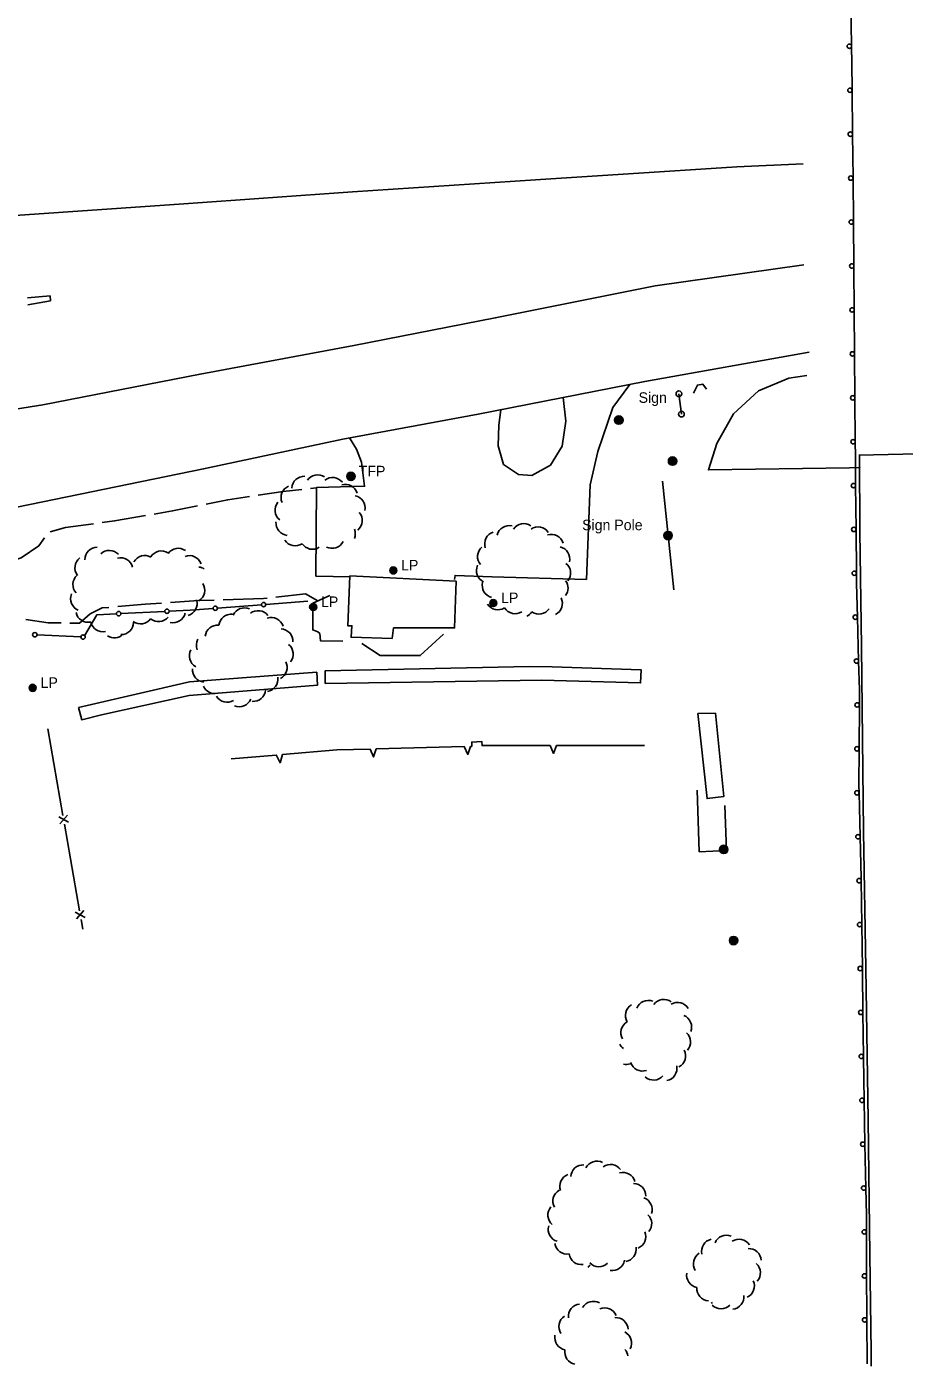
# Model space of a CAD drawing. Extents: x 2402803 to 2427059, y 6985292 to 6997652.
# Drawn here: x 2419764 to 2420163, y 6990816 to 6991425 of the extents above; entities that cross this region are included whole.
import ezdxf

# ---------------------------------------------------------------- set-up
doc = ezdxf.new("R2010")
doc.units = 0
for name, color, linetype in [('p_drainage riprap', 7, 'Continuous'), ('p_dtm retaining wall', 7, 'Continuous'), ('p_dtm sidewalk', 7, 'Continuous'), ('p_road - paved curb', 7, 'Continuous'), ('p_road bridge end', 7, 'Continuous'), ('p_road dirt road', 7, 'Continuous'), ('p_road guard fences', 7, 'Continuous'), ('p_road guard rails', 7, 'Continuous'), ('p_structure building', 7, 'Continuous'), ('p_structure fence', 7, 'Continuous'), ('p_structure sign', 7, 'Continuous'), ('p_utility manhole', 7, 'Continuous'), ('p_veg woods', 7, 'Continuous')]:
    doc.layers.add(name, color=color, linetype=linetype)

msp = doc.modelspace()

# ---------------------------------------------------------------- linework, layer by layer
at = {"layer": 'p_drainage riprap'}
msp.add_lwpolyline([(2420143, 6991224.29), (2420143.16, 6991224.32), (2420138.33, 6991224.16), (2420074.28, 6991223.26), (2420078.13, 6991235.31), (2420085.66, 6991248.7), (2420096.97, 6991259.25), (2420110.78, 6991264.93), (2420119.08, 6991266.18)], dxfattribs=at)
at = {"layer": 'p_dtm retaining wall'}
for p, q in [((2419963.31, 6991097.44), (2419923.33, 6991096.4)), ((2420045.2, 6991097.91), (2420005.2, 6991097.92))]:
    msp.add_line(p, q, dxfattribs=at)
for points in [[(2419920.56, 6991096.33), (2419905.41, 6991095.93), (2419880.65, 6991093.84)], [(2419923.33, 6991096.4), (2419922.1, 6991092.73), (2419920.56, 6991096.33)], [(2419966.08, 6991097.51), (2419964.86, 6991093.85), (2419963.31, 6991097.44)], [(2420002.43, 6991097.92), (2419971.42, 6991097.92), (2419971.36, 6991099.72), (2419966.75, 6991099.45), (2419966.73, 6991097.53), (2419966.08, 6991097.51)], [(2420005.2, 6991097.92), (2420003.88, 6991094.29), (2420002.43, 6991097.92)], [(2419877.89, 6991093.61), (2419877.82, 6991093.6), (2419857.3, 6991091.91)], [(2419880.65, 6991093.84), (2419879.64, 6991090.11), (2419877.89, 6991093.61)]]:
    msp.add_lwpolyline(points, dxfattribs=at)
at = {"layer": 'p_dtm sidewalk'}
for points in [[(2419902.22, 6991166.13), (2419894.5, 6991162.71), (2419894.49, 6991150.47), (2419896.74, 6991149.66), (2419897.68, 6991148.84), (2419898.03, 6991145.48), (2419908.05, 6991145.43)], [(2419916.72, 6991144.38), (2419925.03, 6991138.81), (2419943.33, 6991138.85), (2419953.89, 6991148.6)], [(2419992.96, 6991133.85), (2419900.05, 6991131.86), (2419900.09, 6991126.09)], [(2419900.09, 6991126.09), (2419998.51, 6991127.7), (2420043.46, 6991126.39), (2420043.77, 6991132.31), (2420003.3, 6991133.77), (2419992.96, 6991133.85)], [(2419787.97, 6991115.16), (2419789.48, 6991109.65), (2419798.51, 6991111.93), (2419838.25, 6991120.61), (2419896.65, 6991125.42), (2419896.37, 6991131.29)], [(2419896.37, 6991131.29), (2419838.49, 6991126.83), (2419787.97, 6991115.16)], [(2420069.17, 6991077.6), (2420070.13, 6991049.61), (2420082.56, 6991050.19), (2420081.67, 6991070.65)]]:
    msp.add_lwpolyline(points, dxfattribs=at)
at = {"layer": 'p_road - paved curb'}
for points in [[(2419398.31, 6991296.78), (2419457.01, 6991306.36), (2419528.69, 6991315.3), (2419597.12, 6991323.69), (2419664.58, 6991330.72), (2419750.32, 6991338.34), (2419835.83, 6991344.31), (2419912.58, 6991349.68), (2419995.76, 6991355.22), (2420087.15, 6991361.05), (2420117.39, 6991362.44)], [(2419409.74, 6991219.46), (2419480.53, 6991221.72), (2419547.55, 6991224.36), (2419602.87, 6991228.53), (2419652.92, 6991235.63), (2419706.58, 6991242.55), (2419771.73, 6991252.89), (2419843.25, 6991266.8), (2419913.12, 6991279.82), (2419977.41, 6991292.36), (2420050.12, 6991306.92), (2420117.57, 6991316.58)], [(2420120.11, 6991276.87), (2420045.45, 6991263.49), (2419969.62, 6991248.62), (2419908.18, 6991237.21), (2419844.83, 6991223.71), (2419760.02, 6991206.34), (2419722.74, 6991198.57), (2419666.72, 6991186.89), (2419604.48, 6991172.74), (2419567.93, 6991164.25), (2419527.64, 6991156.06), (2419520.34, 6991156.94), (2419469.4, 6991146.32), (2419406.69, 6991135.17)], [(2420038.5, 6991262.13), (2420030.81, 6991251.61), (2420024.06, 6991231.61), (2420020.54, 6991216.41), (2420018.83, 6991173.46), (2419976.01, 6991174.67), (2419959.17, 6991175.3), (2419958.91, 6991173.48)], [(2419979.87, 6991250.63), (2419979.05, 6991243.65), (2419978.77, 6991234.16), (2419981.21, 6991225.78), (2419987.92, 6991221.1), (2419993.96, 6991220.71), (2420002.5, 6991225.42), (2420007.74, 6991234.08), (2420009.49, 6991245.49), (2420008.2, 6991256.18)], [(2419911.65, 6991174.7), (2419895.86, 6991174.97), (2419896.09, 6991215.24), (2419918.01, 6991215.82), (2419916.67, 6991226.83), (2419914.37, 6991232.73), (2419911.23, 6991237.78)], [(2420142.99, 6991229.95), (2420143.06, 6991195.21), (2420143.81, 6991143), (2420144.83, 6991058.87), (2420145.83, 6990996.73), (2420146.82, 6990927.65), (2420147.67, 6990866.48), (2420148.25, 6990822.18), (2420148.23, 6990815.65)]]:
    msp.add_lwpolyline(points, dxfattribs=at)
at = {"layer": 'p_road bridge end'}
for points in [[(2419764.75, 6991301.47), (2419775.1, 6991302.35), (2419775.26, 6991300.16), (2419765.03, 6991298.31)], [(2420067.46, 6991258.18), (2420069.24, 6991261.8), (2420071.8, 6991262.21), (2420073.45, 6991260.01)], [(2420142.67, 6991229.93), (2420189.16, 6991231.03)]]:
    msp.add_lwpolyline(points, dxfattribs=at)
at = {"layer": 'p_road dirt road'}
msp.add_line((2419893.44, 6991214.85), (2419896.09, 6991215.15), dxfattribs=at)
for points in [[(2419869.64, 6991211.75), (2419880.94, 6991213.43), (2419889.46, 6991214.4)], [(2419822.44, 6991203.16), (2419830.74, 6991204.58), (2419842.08, 6991206.9)], [(2419846, 6991207.7), (2419855.81, 6991209.7), (2419865.69, 6991211.17)], [(2419798.76, 6991199.32), (2419804.4, 6991200.07), (2419818.5, 6991202.48)], [(2419775.18, 6991195.13), (2419782.03, 6991197.08), (2419794.79, 6991198.79)], [(2419756.38, 6991181.43), (2419762, 6991183.32), (2419769.98, 6991188.76), (2419772.52, 6991192.36)], [(2419849.7, 6991164.04), (2419842.55, 6991163.82), (2419829.73, 6991162.98)], [(2419873.68, 6991164.89), (2419872.06, 6991164.71), (2419853.7, 6991164.16)], [(2419896.7, 6991163.68), (2419891.2, 6991166.86), (2419877.65, 6991165.34)], [(2419801.83, 6991160.75), (2419798.82, 6991160.48), (2419793.29, 6991157.84), (2419788.47, 6991153.52), (2419784.1, 6991153.59)], [(2419825.74, 6991162.71), (2419818.28, 6991162.22), (2419805.81, 6991161.11)], [(2419780.1, 6991153.65), (2419774.13, 6991153.75), (2419764.01, 6991155.24)]]:
    msp.add_lwpolyline(points, dxfattribs=at)
at = {"layer": 'p_road guard fences'}
for p, q in [((2419873.1, 6991162.06), (2419892.26, 6991163.49)), ((2419807.24, 6991157.92), (2419827.21, 6991158.92)), ((2419851.16, 6991160.43), (2419871.1, 6991161.91)), ((2419769.14, 6991148.24), (2419789.08, 6991147.28))]:
    msp.add_line(p, q, dxfattribs=at)
for points in [[(2419790.73, 6991147.81), (2419796.35, 6991157.38), (2419805.24, 6991157.82)], [(2419829.21, 6991159.02), (2419838.71, 6991159.5), (2419849.17, 6991160.28)]]:
    msp.add_lwpolyline(points, dxfattribs=at)
for centre in [(2419806.24, 6991157.87), (2419828.21, 6991158.97), (2419850.16, 6991160.35), (2419872.1, 6991161.99), (2419768.15, 6991148.29), (2419790.07, 6991147.24)]:
    msp.add_circle(centre, 1, dxfattribs=at)
at = {"layer": 'p_road guard rails'}
for p, q in [((2420139.33, 6991415.9), (2420139.03, 6991435.9)), ((2420139.78, 6991375.93), (2420139.58, 6991395.92)), ((2420139.99, 6991355.95), (2420139.78, 6991375.93)), ((2420140.19, 6991335.97), (2420139.99, 6991355.95)), ((2420140.4, 6991315.99), (2420140.19, 6991335.97)), ((2420140.7, 6991276.02), (2420140.55, 6991296.01)), ((2420140.85, 6991256.04), (2420140.7, 6991276.02)), ((2420141, 6991236.06), (2420140.85, 6991256.04)), ((2420141.36, 6991196.18), (2420141.18, 6991216.11)), ((2420141.55, 6991176.26), (2420141.36, 6991196.18)), ((2420142.56, 6991136.32), (2420142.01, 6991156.29)), ((2420142.77, 6991096.39), (2420142.88, 6991116.35)), ((2420143.27, 6991056.45), (2420142.76, 6991076.43)), ((2420144.01, 6991016.49), (2420143.77, 6991036.47)), ((2420144.26, 6990996.52), (2420144.01, 6991016.49)), ((2420144.73, 6990956.55), (2420144.49, 6990976.53)), ((2420145.44, 6990916.63), (2420145.03, 6990936.58)), ((2420145.84, 6990896.68), (2420145.44, 6990916.63)), ((2420146.19, 6990856.72), (2420146.12, 6990876.71)), ((2420146.44, 6990816.75), (2420146.28, 6990836.73))]:
    msp.add_line(p, q, dxfattribs=at)
for points in [[(2420139.58, 6991395.92), (2420139.45, 6991408.21), (2420139.33, 6991415.9)], [(2420140.55, 6991296.01), (2420140.41, 6991314.86), (2420140.4, 6991315.99)], [(2420141.18, 6991216.11), (2420141.05, 6991229.55), (2420141, 6991236.06)], [(2420142.01, 6991156.29), (2420141.59, 6991171.63), (2420141.55, 6991176.26)], [(2420142.88, 6991116.35), (2420142.92, 6991123.26), (2420142.56, 6991136.32)], [(2420142.76, 6991076.43), (2420142.68, 6991079.74), (2420142.77, 6991096.39)], [(2420143.77, 6991036.47), (2420143.75, 6991037.75), (2420143.27, 6991056.45)], [(2420144.49, 6990976.53), (2420144.28, 6990995.12), (2420144.26, 6990996.52)], [(2420145.03, 6990936.58), (2420144.85, 6990945.74), (2420144.73, 6990956.55)], [(2420146.12, 6990876.71), (2420146.09, 6990884.29), (2420145.84, 6990896.68)], [(2420146.28, 6990836.73), (2420146.26, 6990839.16), (2420146.19, 6990856.72)]]:
    msp.add_lwpolyline(points, dxfattribs=at)
for centre in [(2420138.33, 6991415.89), (2420138.58, 6991395.91), (2420138.78, 6991375.92), (2420138.99, 6991355.94), (2420139.19, 6991335.96), (2420139.4, 6991315.98), (2420139.55, 6991296), (2420139.7, 6991276.02), (2420139.85, 6991256.03), (2420140, 6991236.05), (2420140.18, 6991216.1), (2420140.36, 6991196.17), (2420140.55, 6991176.25), (2420141.01, 6991156.27), (2420141.56, 6991136.3), (2420141.88, 6991116.36), (2420141.77, 6991096.4), (2420141.76, 6991076.4), (2420142.27, 6991056.42), (2420142.77, 6991036.45), (2420143.01, 6991016.48), (2420143.26, 6990996.5), (2420143.49, 6990976.52), (2420143.73, 6990956.54), (2420144.03, 6990936.56), (2420144.44, 6990916.61), (2420144.84, 6990896.66), (2420145.12, 6990876.7), (2420145.19, 6990856.72), (2420145.28, 6990836.72)]:
    msp.add_circle(centre, 1, dxfattribs=at)
at = {"layer": 'p_structure building'}
for points in [[(2419911.35, 6991175.01), (2419959.61, 6991172.62), (2419958.9, 6991151.43), (2419931.17, 6991151.37), (2419930.5, 6991146.59), (2419911.89, 6991147.12), (2419912.22, 6991152.37), (2419910.33, 6991152.36)], [(2420069.41, 6991112.49), (2420073.68, 6991073.76), (2420081.21, 6991074.66), (2420077.47, 6991112.61)]]:
    msp.add_lwpolyline(points, close=True, dxfattribs=at)
at = {"layer": 'p_structure fence'}
for p, q in [((2419774.07, 6991105.43), (2419780.92, 6991066.05)), ((2419779.56, 6991062.36), (2419782.95, 6991066.2)), ((2419779.01, 6991065.51), (2419783.5, 6991063.05)), ((2419781.6, 6991062.11), (2419788.45, 6991022.73)), ((2419786.54, 6991022.2), (2419791.03, 6991019.73)), ((2419787.09, 6991019.04), (2419790.48, 6991022.88)), ((2419789.13, 6991018.79), (2419789.9, 6991014.38))]:
    msp.add_line(p, q, dxfattribs=at)
at = {"layer": 'p_structure sign'}
for p, q in [((2420060.88, 6991257.89), (2420061.99, 6991248.64)), ((2420058.51, 6991168.66), (2420053.39, 6991218.08))]:
    msp.add_line(p, q, dxfattribs=at)
for centre, radius in [((2420060.89, 6991257.88), 1.3), ((2420062, 6991248.63), 1.3), ((2420055.95, 6991193.37), 1.9), ((2420055.95, 6991193.37), 1.44), ((2420055.95, 6991193.37), 0.973), ((2420055.95, 6991193.37), 0.539), ((2420055.95, 6991193.37), 0.192)]:
    msp.add_circle(centre, radius, dxfattribs=at)
at = {"layer": 'p_utility manhole'}
for centre, radius in [((2420033.56, 6991245.92), 1.9), ((2420033.56, 6991245.92), 1.44), ((2420033.56, 6991245.92), 0.973), ((2420033.56, 6991245.92), 0.539), ((2420033.56, 6991245.92), 0.192), ((2420057.96, 6991227.24), 1.9), ((2420057.96, 6991227.24), 1.44), ((2420057.96, 6991227.24), 0.973), ((2420057.96, 6991227.24), 0.539), ((2420057.96, 6991227.24), 0.192), ((2419911.79, 6991220.32), 1.9), ((2419911.79, 6991220.32), 1.44), ((2419911.79, 6991220.32), 0.973), ((2419911.79, 6991220.32), 0.539), ((2419911.79, 6991220.32), 0.192), ((2419931.04, 6991177.54), 1.6), ((2419931.04, 6991177.54), 1.3), ((2419931.04, 6991177.54), 1), ((2419931.04, 6991177.54), 0.539), ((2419931.04, 6991177.54), 0.192), ((2419976.49, 6991162.69), 1.6), ((2419976.49, 6991162.69), 1.3), ((2419976.49, 6991162.69), 1), ((2419976.49, 6991162.69), 0.539), ((2419894.65, 6991160.89), 1.6), ((2419894.65, 6991160.89), 1.3), ((2419894.65, 6991160.89), 1), ((2419894.65, 6991160.89), 0.539), ((2419894.65, 6991160.89), 0.192), ((2419976.49, 6991162.69), 0.192), ((2419767.18, 6991124.14), 1.6), ((2419767.18, 6991124.14), 1.6), ((2419767.18, 6991124.14), 1.3), ((2419767.18, 6991124.14), 1.3), ((2419767.18, 6991124.14), 1), ((2419767.18, 6991124.14), 1), ((2419767.18, 6991124.14), 0.539), ((2419767.18, 6991124.14), 0.539), ((2419767.18, 6991124.14), 0.192), ((2419767.18, 6991124.14), 0.192), ((2420081.24, 6991050.68), 1.9), ((2420081.24, 6991050.68), 1.44), ((2420081.24, 6991050.68), 0.973), ((2420081.24, 6991050.68), 0.539), ((2420081.24, 6991050.68), 0.192), ((2420085.69, 6991009.23), 1.9), ((2420085.69, 6991009.23), 1.44), ((2420085.69, 6991009.23), 0.973), ((2420085.69, 6991009.23), 0.539), ((2420085.69, 6991009.23), 0.192)]:
    msp.add_circle(centre, radius, dxfattribs=at)
at = {"layer": 'p_veg woods'}
for centre, start, end in [((2419890.59, 6991214.69), 87.10189, 177.10189), ((2419896.68, 6991215.38), 56.02161, 146.02161), ((2419903.43, 6991214.19), 37.71703, 127.71703), ((2419885.69, 6991210.63), 112.84019, 202.84019), ((2419909.28, 6991211.06), 17.17024, 107.17024), ((2419882.97, 6991205.03), 141.90967, 231.90967), ((2419912.65, 6991205.95), 348.51922, 78.51922), ((2419883.37, 6991199.08), 174.44719, 264.44719), ((2419911.31, 6991200.22), 310.29043, 40.29043), ((2419908.13, 6991194.16), 337.74635, 21.52237), ((2419978.24, 6991189.63), 108.71591, 198.71591), ((2419983.73, 6991192.26), 76.11933, 166.11933), ((2419990.4, 6991193.16), 55.93861, 145.93861), ((2419996.84, 6991191.68), 34.0756, 124.0756), ((2420002.84, 6991188.3), 17.07223, 107.07223), ((2419796.52, 6991182.42), 90.30894, 180.30894), ((2419833.28, 6991181.95), 54.17579, 144.17579), ((2419886.46, 6991194.39), 213.66776, 303.66776), ((2419894.3, 6991192.82), 213.66776, 303.66776), ((2419903.2, 6991193.23), 243.24655, 333.12712), ((2419975.01, 6991183.86), 130.80511, 220.80511), ((2420005.59, 6991182.77), 346.42748, 76.42748), ((2419792.02, 6991178.72), 127.3935, 217.3935), ((2419801.99, 6991181), 43.42131, 133.42131), ((2419807.11, 6991177.68), 13.96724, 103.96724), ((2419818.05, 6991178.67), 59.92826, 149.92826), ((2419825.67, 6991180.73), 58.42751, 148.42751), ((2419838.38, 6991178.63), 19.82029, 109.82029), ((2419791.09, 6991171.12), 132.43093, 222.43093), ((2419842.05, 6991173.46), 56.51929, 83.10174), ((2419974.47, 6991177.46), 154.84902, 244.84902), ((2420005.98, 6991176.35), 321.36977, 51.36977), ((2419839.72, 6991168.55), 301.94693, 31.94693), ((2419977.13, 6991170.69), 165.14517, 255.14517), ((2420004.81, 6991169.48), 322.85478, 35.86333), ((2419790.07, 6991164.63), 157.1453, 247.1453), ((2419836.24, 6991162.47), 286.67514, 16.67514), ((2420002.25, 6991162.55), 296.59984, 26.59984), ((2419792.38, 6991159.6), 192.21151, 282.21151), ((2419830.95, 6991159.4), 257.09058, 347.09058), ((2419857.4, 6991152.01), 83.95149, 173.95149), ((2419863.42, 6991154.86), 65.5591, 155.5591), ((2419869.66, 6991153.6), 38.20894, 128.20894), ((2419978.62, 6991165.28), 212.22722, 302.22722), ((2419986.42, 6991163.52), 212.22722, 302.22722), ((2419989.38, 6991161.87), 294.08499, 325.53294), ((2419997.24, 6991163.33), 235.53294, 325.53294), ((2419799.1, 6991155.27), 192.21151, 282.21151), ((2419807.38, 6991154.01), 268.88004, 358.88004), ((2419816.26, 6991158.88), 233.21364, 323.21364), ((2419824.38, 6991159.88), 230.50818, 320.50818), ((2419851.18, 6991146.98), 83.95149, 173.95149), ((2419875.59, 6991150.47), 18.46289, 108.46289), ((2419879.79, 6991145.31), 357.11035, 87.11035), ((2419804.27, 6991152.54), 236.54186, 314.15748), ((2419847.25, 6991143.57), 151.51951, 201.55088), ((2419844.02, 6991138.68), 150.67539, 240.67539), ((2419879.91, 6991139.47), 321.15073, 51.15073), ((2419845.48, 6991132.39), 175.21866, 265.21866), ((2419877.16, 6991133.46), 297.22594, 27.22594), ((2419872.95, 6991128.08), 279.00599, 9.00599), ((2419849.9, 6991127.19), 204.34245, 282.76966), ((2419867.4, 6991123.63), 265.44286, 355.44286), ((2419855.48, 6991123.26), 211.34263, 301.34263), ((2419861.04, 6991121.14), 247.52825, 337.52825), ((2420046.96, 6990976.36), 68.78139, 158.78139), ((2420054.01, 6990976.84), 53.57479, 143.57479), ((2420060.23, 6990975.46), 30.10022, 120.10022), ((2420042.17, 6990975.09), 120.10033, 210.10033), ((2420061, 6990969.93), 337.97541, 67.97541), ((2420040.11, 6990967.36), 120.10033, 210.10033), ((2420038.98, 6990964.66), 207.0695, 233.89194), ((2420060.53, 6990963.12), 317.60383, 47.60383), ((2420058.25, 6990956.79), 297.66493, 27.66493), ((2420036.98, 6990958.53), 256.91142, 287.29945), ((2420044.3, 6990955.52), 198.36759, 288.36759), ((2420054.32, 6990951.07), 281.52844, 11.52844), ((2420049.36, 6990951.42), 228.24581, 318.24581), ((2420023.57, 6990903.25), 62.29584, 152.29584), ((2420029.77, 6990901.78), 35.73969, 125.73969), ((2420012.33, 6990897.48), 110.57989, 200.57989), ((2420017.33, 6990901.53), 86.04593, 176.04593), ((2420035.42, 6990898.08), 15.50292, 105.50292), ((2420009.23, 6990890.76), 119.50983, 209.50983), ((2420040.19, 6990893.1), 359.01481, 89.01481), ((2420043.05, 6990886.9), 341.02581, 71.02581), ((2420006.98, 6990884.39), 139.51266, 229.51266), ((2420042.85, 6990880.51), 320.54223, 45.58879), ((2420007.11, 6990877.89), 163.89546, 253.89546), ((2420040.14, 6990874.57), 292.56061, 22.56061), ((2420010.12, 6990872.27), 188.34495, 278.34495), ((2420076.8, 6990867.9), 103.19886, 193.19886), ((2420082.52, 6990869.61), 67.94941, 157.94941), ((2420088.23, 6990867.73), 33.32929, 123.32929), ((2420016.54, 6990867.5), 188.34495, 278.34495), ((2420035.83, 6990868.88), 279.4883, 9.4883), ((2420073.09, 6990862.19), 121.58878, 211.58877), ((2420092.61, 6990863.5), 3.10175, 93.10175), ((2420015.97, 6990865.1), 308.73962, 322.82234), ((2420024.47, 6990866.56), 224.26146, 314.26146), ((2420030.6, 6990864.78), 260.27735, 350.27735), ((2420092.25, 6990858.13), 317.7861, 47.7861), ((2420070.02, 6990857.05), 170.02493, 260.02493), ((2420089.54, 6990852.14), 294.6494, 24.6494), ((2420074.65, 6990851.04), 175.89436, 265.89436), ((2420084.74, 6990847.18), 276.47102, 6.47102), ((2420016.3, 6990838.26), 95.58767, 185.58767), ((2420022, 6990839.51), 60.39462, 150.39462), ((2420027.15, 6990836.52), 23.19323, 113.19323), ((2420072.9, 6990849.28), 298.43079, 304.92605), ((2420080.06, 6990847.38), 224.52651, 314.52651), ((2420011.94, 6990833.66), 122.99789, 212.99789), ((2420032.21, 6990832.1), 4.09066, 94.09066), ((2420010.1, 6990828.71), 169.67345, 259.67345), ((2420033.69, 6990826.21), 332.55046, 62.55046), ((2420014.65, 6990822.14), 169.67345, 259.67345), ((2420032.15, 6990819.47), 9.35697, 42.18893)]:
    msp.add_arc(centre, 5.65, start, end, dxfattribs=at)

# ---------------------------------------------------------------- texts
at = {"layer": 'p_structure sign'}
for s, p in [('Sign', (2420042.55, 6991253.75)), ('Sign Pole', (2420016.88, 6991195.82))]:
    msp.add_text(s, height=4.8, dxfattribs=at).set_placement(p)
at = {"layer": 'p_utility manhole'}
for s, p in [('  TFP', (2419911.79, 6991220.32)), ('  LP', (2419931.04, 6991177.54)), ('  LP', (2419894.65, 6991160.89)), ('  LP', (2419976.49, 6991162.69)), ('  LP', (2419767.18, 6991124.14)), ('  LP', (2419767.18, 6991124.14))]:
    msp.add_text(s, height=4.8, dxfattribs=at).set_placement(p)

doc.saveas('drawing.dxf')
